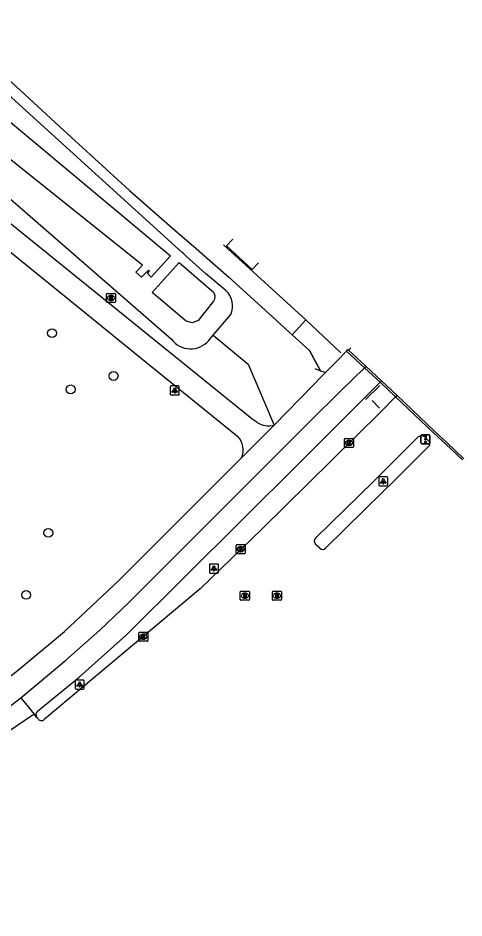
# Model space of a CAD drawing. Extents: x 163686 to 164493, y 382719 to 383870.
# Drawn here: x 164443.8 to 164493.1, y 383380.9 to 383480.6 of the extents above; entities that cross this region are included whole.
import ezdxf

# ---------------------------------------------------------------- set-up
doc = ezdxf.new("R2010")
doc.units = 0
for name, color, linetype in [('IMGEO_Boom', 7, 'Continuous'), ('IMGEO_Fietspad_open', 7, 'Continuous'), ('IMGEO_Geluidsscherm', 7, 'Continuous'), ('IMGEO_Groenvoorziening', 7, 'Continuous'), ('IMGEO_Hek', 7, 'Continuous'), ('IMGEO_Kolk', 7, 'Continuous'), ('IMGEO_Lichtpunt', 7, 'Continuous'), ('IMGEO_Overweg_gesloten', 7, 'Continuous'), ('IMGEO_Rijbaan_lokaal_gesloten', 7, 'Continuous'), ('IMGEO_Rijbaan_lokaal_open', 7, 'Continuous'), ('IMGEO_Rioolput', 7, 'Continuous'), ('IMGEO_Spoorbaan_gesloten', 7, 'Continuous'), ('IMGEO_Spoorbaan_halfverhard', 7, 'Continuous'), ('IMGEO_Stuw', 7, 'Continuous'), ('IMGEO_Verkeerseiland_open', 7, 'Continuous'), ('IMGEO_Verkeersregelinstallatiepaal', 7, 'Continuous'), ('IMGEO_Voetpad_halfverhard', 7, 'Continuous'), ('IMGEO_Voetpad_open', 7, 'Continuous'), ('IMGEO_Waterloop', 7, 'Continuous')]:
    doc.layers.add(name, color=color, linetype=linetype)

msp = doc.modelspace()

# ---------------------------------------------------------------- linework, layer by layer
at = {"layer": 'IMGEO_Boom'}
for centre in [(164447.574, 383445.659), (164454.378, 383440.919), (164449.633, 383439.434), (164447.163, 383423.553), (164444.711, 383416.686)]:
    msp.add_circle(centre, 0.489, dxfattribs=at)
at = {"layer": 'IMGEO_Fietspad_open'}
for points in [[(164482.277, 383441.995), (164482.121, 383441.84)], [(164444.135, 383405.29), (164449.108, 383409.47), (164452.841, 383412.763), (164456.036, 383415.815), (164476.092, 383435.898), (164479.526, 383439.272), (164482.121, 383441.84)], [(164482.121, 383441.84), (164483.857, 383440.226)], [(164445.954, 383403.817), (164450.588, 383407.59), (164455.791, 383412.263), (164475.015, 383431.368), (164483.857, 383440.226)], [(164484.013, 383440.382), (164483.857, 383440.226)]]:
    msp.add_lwpolyline(points, dxfattribs=at)
msp.add_arc((164446.333, 383403.434), 0.539, 134.73045, 216.1347, dxfattribs=at)
at = {"layer": 'IMGEO_Geluidsscherm'}
for points in [[(164367.36, 383537.326), (164378.879, 383528.037), (164386.727, 383521.613), (164394.653, 383515.085), (164402.916, 383508.185), (164409.806, 383502.404), (164421.118, 383492.747), (164422.142, 383491.864), (164426.349, 383488.235), (164433.595, 383481.914), (164441.126, 383475.237), (164448.399, 383468.548), (164456.133, 383461.445), (164461.431, 383456.791), (164463.23, 383455.289), (164467.115, 383451.86), (164471.94, 383447.467), (164473.818, 383445.765)], [(164473.818, 383445.765), (164474.145, 383445.468), (164476.034, 383443.747)]]:
    msp.add_lwpolyline(points, dxfattribs=at)
at = {"layer": 'IMGEO_Groenvoorziening'}
for points in [[(164466.795, 383450.4), (164464.547, 383452.249), (164464.538, 383452.256), (164462.44, 383454.164), (164462.252, 383454.349), (164462.117, 383454.465), (164461.981, 383454.581), (164461.59, 383454.936), (164443.09, 383471.755), (164426.275, 383486.52), (164424.229, 383488.184)], [(164442.886, 383460.56), (164460.783, 383444.989)], [(164465.384, 383445.426), (164467.338, 383447.722)], [(164464.904, 383444.862), (164465.384, 383445.426)], [(164465.384, 383445.426), (164469.271, 383442.241), (164472.153, 383435.479)]]:
    msp.add_lwpolyline(points, dxfattribs=at)
for centre, radius, start, end in [((164465.178, 383448.678), 2.362, 336.11862, 46.80555), ((164462.894, 383446.563), 2.633, 216.70649, 319.76317)]:
    msp.add_arc(centre, radius, start, end, dxfattribs=at)
at = {"layer": 'IMGEO_Hek'}
for points in [[(164479.53, 383443.474), (164475.643, 383447.12), (164466.551, 383455.422)], [(164474.145, 383445.468), (164475.643, 383447.12)], [(164477.238, 383441.563), (164476.034, 383443.747)], [(164476.639, 383441.732), (164477.271, 383441.502), (164477.754, 383441.327)], [(164482.251, 383438.312), (164483.813, 383439.849)], [(164483.782, 383437.345), (164482.975, 383438.209)]]:
    msp.add_lwpolyline(points, dxfattribs=at)
at = {"layer": 'IMGEO_Kolk'}
for p, q in [((164479.919, 383433.089), (164479.919, 383433.941)), ((164479.994, 383434.015), (164480.846, 383434.015)), ((164480.92, 383433.941), (164480.92, 383433.089)), ((164480.846, 383433.015), (164479.994, 383433.015)), ((164480.43, 383433.235), (164480.405, 383433.235)), ((164480.407, 383433.795), (164480.432, 383433.795)), ((164467.935, 383421.319), (164467.935, 383422.171)), ((164468.01, 383422.245), (164468.862, 383422.245)), ((164468.423, 383422.025), (164468.448, 383422.025)), ((164468.936, 383422.171), (164468.936, 383421.319)), ((164468.862, 383421.245), (164468.01, 383421.245)), ((164468.446, 383421.465), (164468.421, 383421.465)), ((164457.176, 383411.626), (164457.176, 383412.478)), ((164457.251, 383412.552), (164458.103, 383412.552)), ((164457.664, 383412.332), (164457.689, 383412.332)), ((164458.177, 383412.478), (164458.177, 383411.626)), ((164458.103, 383411.552), (164457.251, 383411.552)), ((164457.687, 383411.772), (164457.662, 383411.772))]:
    msp.add_line(p, q, dxfattribs=at)
for points in [[(164479.919, 383433.089), (164479.919, 383433.941)], [(164479.994, 383434.015), (164480.846, 383434.015)], [(164480.92, 383433.941), (164480.92, 383433.089)], [(164480.846, 383433.015), (164479.994, 383433.015)], [(164480.24, 383433.715), (164480.363, 383433.715), (164480.363, 383433.564), (164480.493, 383433.715), (164480.657, 383433.715), (164480.511, 383433.564), (164480.664, 383433.315), (164480.512, 383433.315), (164480.427, 383433.479), (164480.363, 383433.412), (164480.363, 383433.315), (164480.24, 383433.315), (164480.24, 383433.715)], [(164467.935, 383421.319), (164467.935, 383422.171)], [(164468.01, 383422.245), (164468.862, 383422.245)], [(164468.936, 383422.171), (164468.936, 383421.319)], [(164468.862, 383421.245), (164468.01, 383421.245)], [(164468.256, 383421.945), (164468.379, 383421.945), (164468.379, 383421.794), (164468.509, 383421.945), (164468.673, 383421.945), (164468.527, 383421.794), (164468.68, 383421.545), (164468.528, 383421.545), (164468.443, 383421.709), (164468.379, 383421.642), (164468.379, 383421.545), (164468.256, 383421.545), (164468.256, 383421.945)], [(164457.176, 383411.626), (164457.176, 383412.478)], [(164457.251, 383412.552), (164458.103, 383412.552)], [(164457.497, 383412.252), (164457.62, 383412.252), (164457.62, 383412.101), (164457.75, 383412.252), (164457.914, 383412.252), (164457.768, 383412.101), (164457.921, 383411.852), (164457.769, 383411.852), (164457.684, 383412.016), (164457.62, 383411.949), (164457.62, 383411.852), (164457.497, 383411.852), (164457.497, 383412.252)], [(164458.177, 383412.478), (164458.177, 383411.626)], [(164458.103, 383411.552), (164457.251, 383411.552)]]:
    msp.add_lwpolyline(points, dxfattribs=at)
for centre, start, end in [((164479.996, 383433.939), 91.55205, 178.44795), ((164479.996, 383433.939), 91.55205, 178.44795), ((164480.844, 383433.939), 1.55205, 88.44795), ((164480.844, 383433.939), 1.55205, 88.44795), ((164479.996, 383433.091), 181.55205, 268.44795), ((164479.996, 383433.091), 181.55205, 268.44795), ((164480.844, 383433.091), 271.55205, 358.44795), ((164480.844, 383433.091), 271.55205, 358.44795), ((164468.012, 383422.169), 91.55205, 178.44795), ((164468.012, 383422.169), 91.55205, 178.44795), ((164468.86, 383422.169), 1.55205, 88.44795), ((164468.86, 383422.169), 1.55205, 88.44795), ((164468.012, 383421.321), 181.55205, 268.44795), ((164468.012, 383421.321), 181.55205, 268.44795), ((164468.86, 383421.321), 271.55205, 358.44795), ((164468.86, 383421.321), 271.55205, 358.44795), ((164457.253, 383412.476), 91.55205, 178.44795), ((164457.253, 383412.476), 91.55205, 178.44795), ((164458.101, 383412.476), 1.55205, 88.44795), ((164458.101, 383412.476), 1.55205, 88.44795), ((164457.253, 383411.628), 181.55205, 268.44795), ((164457.253, 383411.628), 181.55205, 268.44795), ((164458.101, 383411.628), 271.55205, 358.44795), ((164458.101, 383411.628), 271.55205, 358.44795)]:
    msp.add_arc(centre, 0.0765, start, end, dxfattribs=at)
for centre, major_axis, ratio, start_param, end_param in [((164480.406, 383433.515), (-0.387, 0.002), 0.722429, 4.712389, 7.853982), ((164480.431, 383433.515), (-0.39, 0.002), 0.717154, 1.570796, 4.712389), ((164468.422, 383421.745), (-0.387, 0.002), 0.722429, 4.712389, 7.853982), ((164468.447, 383421.745), (-0.39, 0.002), 0.717154, 1.570796, 4.712389), ((164457.663, 383412.052), (-0.387, 0.002), 0.722429, 4.712389, 7.853982), ((164457.688, 383412.052), (-0.39, 0.002), 0.717154, 1.570796, 4.712389)]:
    msp.add_ellipse(centre, major_axis=major_axis, ratio=ratio, start_param=start_param, end_param=end_param, dxfattribs=at)
at = {"layer": 'IMGEO_Lichtpunt'}
for p, q in [((164460.652, 383439.717), (164460.652, 383438.91)), ((164460.652, 383439.717), (164460.652, 383438.91)), ((164461.554, 383439.812), (164460.746, 383439.812)), ((164461.554, 383439.812), (164460.746, 383439.812)), ((164461.648, 383438.91), (164461.648, 383439.717)), ((164461.648, 383438.91), (164461.648, 383439.717)), ((164460.746, 383438.816), (164461.554, 383438.816)), ((164460.746, 383438.816), (164461.554, 383438.816)), ((164483.711, 383429.661), (164483.711, 383428.854)), ((164483.711, 383429.661), (164483.711, 383428.854)), ((164484.613, 383429.756), (164483.805, 383429.756)), ((164484.613, 383429.756), (164483.805, 383429.756)), ((164484.707, 383428.854), (164484.707, 383429.661)), ((164484.707, 383428.854), (164484.707, 383429.661)), ((164483.805, 383428.76), (164484.613, 383428.76)), ((164483.805, 383428.76), (164484.613, 383428.76)), ((164464.98, 383420.007), (164464.98, 383419.2)), ((164464.98, 383420.007), (164464.98, 383419.2)), ((164465.882, 383420.102), (164465.074, 383420.102)), ((164465.882, 383420.102), (164465.074, 383420.102)), ((164465.976, 383419.2), (164465.976, 383420.007)), ((164465.976, 383419.2), (164465.976, 383420.007)), ((164465.074, 383419.106), (164465.882, 383419.106)), ((164465.074, 383419.106), (164465.882, 383419.106)), ((164450.128, 383407.164), (164450.128, 383406.357)), ((164450.128, 383407.164), (164450.128, 383406.357)), ((164451.03, 383407.259), (164450.222, 383407.259)), ((164451.03, 383407.259), (164450.222, 383407.259)), ((164451.124, 383406.357), (164451.124, 383407.164)), ((164451.124, 383406.357), (164451.124, 383407.164)), ((164450.222, 383406.263), (164451.03, 383406.263)), ((164450.222, 383406.263), (164451.03, 383406.263))]:
    msp.add_line(p, q, dxfattribs=at)
for points in [[(164461.026, 383439.381), (164461.065, 383439.353), (164460.877, 383439.091), (164460.839, 383439.118), (164461.026, 383439.381)], [(164461.128, 383439.333), (164461.175, 383439.333), (164461.175, 383439.011), (164461.128, 383439.011), (164461.128, 383439.333)], [(164461.238, 383439.353), (164461.276, 383439.38), (164461.463, 383439.118), (164461.424, 383439.09), (164461.238, 383439.353)], [(164484.085, 383429.325), (164484.124, 383429.297), (164483.936, 383429.035), (164483.898, 383429.062), (164484.085, 383429.325)], [(164484.187, 383429.277), (164484.234, 383429.277), (164484.234, 383428.955), (164484.187, 383428.955), (164484.187, 383429.277)], [(164484.297, 383429.297), (164484.335, 383429.324), (164484.522, 383429.062), (164484.483, 383429.034), (164484.297, 383429.297)], [(164465.354, 383419.671), (164465.393, 383419.643), (164465.205, 383419.381), (164465.167, 383419.408), (164465.354, 383419.671)], [(164465.456, 383419.623), (164465.503, 383419.623), (164465.503, 383419.301), (164465.456, 383419.301), (164465.456, 383419.623)], [(164465.566, 383419.643), (164465.604, 383419.67), (164465.791, 383419.408), (164465.752, 383419.38), (164465.566, 383419.643)], [(164450.502, 383406.828), (164450.541, 383406.8), (164450.353, 383406.538), (164450.315, 383406.565), (164450.502, 383406.828)], [(164450.604, 383406.78), (164450.651, 383406.78), (164450.651, 383406.458), (164450.604, 383406.458), (164450.604, 383406.78)], [(164450.714, 383406.8), (164450.752, 383406.827), (164450.939, 383406.565), (164450.9, 383406.537), (164450.714, 383406.8)]]:
    msp.add_lwpolyline(points, dxfattribs=at)
for centre in [(164461.151, 383439.515), (164484.21, 383429.459), (164465.479, 383419.805), (164450.627, 383406.962)]:
    msp.add_circle(centre, 0.0994, dxfattribs=at)
for centre, start, end in [((164460.746, 383439.717), 90, 180), ((164460.746, 383439.717), 90, 180), ((164461.554, 383439.717), 0, 90), ((164461.554, 383439.717), 0, 90), ((164460.746, 383438.91), 180, 270), ((164460.746, 383438.91), 180, 270), ((164461.554, 383438.91), 270, 0), ((164461.554, 383438.91), 270, 360), ((164483.805, 383429.661), 90, 180), ((164483.805, 383429.661), 90, 180), ((164484.613, 383429.661), 0, 90), ((164484.613, 383429.661), 0, 90), ((164483.805, 383428.854), 180, 270), ((164483.805, 383428.854), 180, 270), ((164484.613, 383428.854), 270, 0), ((164484.613, 383428.854), 270, 360), ((164465.074, 383420.007), 90, 180), ((164465.074, 383420.007), 90, 180), ((164465.882, 383420.007), 0, 90), ((164465.882, 383420.007), 0, 90), ((164465.074, 383419.2), 180, 270), ((164465.074, 383419.2), 180, 270), ((164465.882, 383419.2), 270, 0), ((164465.882, 383419.2), 270, 360), ((164450.222, 383407.164), 90, 180), ((164450.222, 383407.164), 90, 180), ((164451.03, 383407.164), 0, 90), ((164451.03, 383407.164), 0, 90), ((164450.222, 383406.357), 180, 270), ((164450.222, 383406.357), 180, 270), ((164451.03, 383406.357), 270, 0), ((164451.03, 383406.357), 270, 360)]:
    msp.add_arc(centre, 0.0946, start, end, dxfattribs=at)
at = {"layer": 'IMGEO_Overweg_gesloten'}
for points in [[(164480.361, 383443.777), (164480.617, 383444.05)], [(164480.361, 383443.777), (164482.277, 383441.995)], [(164482.277, 383441.995), (164484.013, 383440.382)], [(164484.013, 383440.382), (164485.729, 383438.785)], [(164485.729, 383438.785), (164489.922, 383434.782), (164491.292, 383433.524), (164493.14, 383431.758)]]:
    msp.add_lwpolyline(points, dxfattribs=at)
at = {"layer": 'IMGEO_Rijbaan_lokaal_gesloten'}
for points in [[(164485.574, 383438.628), (164483.928, 383436.957), (164478.525, 383431.587), (164470.77, 383423.968), (164463.966, 383417.361), (164446.711, 383402.888)], [(164485.574, 383438.628), (164489.772, 383434.621), (164491.141, 383433.364), (164492.967, 383431.62)], [(164476.7, 383422.981), (164483.182, 383429.269), (164484.092, 383430.202), (164488.088, 383434.181), (164488.208, 383434.269), (164488.359, 383434.32), (164488.524, 383434.32), (164488.676, 383434.268), (164488.795, 383434.18), (164489.19, 383433.783), (164489.278, 383433.663), (164489.329, 383433.511), (164489.329, 383433.347), (164489.277, 383433.195), (164489.189, 383433.076), (164485.193, 383429.097), (164484.224, 383428.183), (164477.829, 383421.848)], [(164477.182, 383421.841), (164476.732, 383422.276)], [(164395.821, 383380.912), (164399.696, 383381.926), (164403.827, 383383.244), (164407.356, 383384.396), (164411.142, 383385.758), (164415.779, 383387.642), (164420.573, 383389.855), (164424.335, 383391.718), (164429.544, 383394.736), (164434.61, 383398.019), (164444.135, 383405.29)], [(164444.135, 383405.29), (164445.611, 383403.47)], [(164445.611, 383403.47), (164432.053, 383394.306), (164422.356, 383388.746)], [(164445.898, 383403.116), (164445.611, 383403.47)], [(164446.061, 383402.935), (164445.898, 383403.116)]]:
    msp.add_lwpolyline(points, dxfattribs=at)
for centre, radius, start, end in [((164477.129, 383422.647), 0.544, 142.11665, 223.0811), ((164477.501, 383422.218), 0.495, 229.75964, 311.4801), ((164446.407, 383403.208), 0.441, 218.2256, 313.50294)]:
    msp.add_arc(centre, radius, start, end, dxfattribs=at)
at = {"layer": 'IMGEO_Rijbaan_lokaal_open'}
msp.add_lwpolyline([(164485.729, 383438.785), (164485.574, 383438.628)], dxfattribs=at)
at = {"layer": 'IMGEO_Rioolput'}
for p, q in [((164453.598, 383449.133), (164453.598, 383449.985)), ((164453.673, 383450.059), (164454.525, 383450.059)), ((164454.599, 383449.985), (164454.599, 383449.133)), ((164454.525, 383449.059), (164453.673, 383449.059)), ((164454.109, 383449.279), (164454.084, 383449.279)), ((164454.086, 383449.839), (164454.111, 383449.839)), ((164468.398, 383416.166), (164468.398, 383417.018)), ((164468.473, 383417.092), (164469.325, 383417.092)), ((164469.399, 383417.018), (164469.399, 383416.166)), ((164471.941, 383416.162), (164471.941, 383417.014)), ((164472.016, 383417.088), (164472.868, 383417.088)), ((164472.942, 383417.014), (164472.942, 383416.162)), ((164469.325, 383416.092), (164468.473, 383416.092)), ((164468.909, 383416.312), (164468.884, 383416.312)), ((164468.886, 383416.872), (164468.911, 383416.872)), ((164472.868, 383416.088), (164472.016, 383416.088)), ((164472.452, 383416.308), (164472.427, 383416.308)), ((164472.429, 383416.868), (164472.454, 383416.868))]:
    msp.add_line(p, q, dxfattribs=at)
for points in [[(164453.598, 383449.133), (164453.598, 383449.985)], [(164453.673, 383450.059), (164454.525, 383450.059)], [(164454.599, 383449.985), (164454.599, 383449.133)], [(164454.525, 383449.059), (164453.673, 383449.059)], [(164454.187, 383449.757), (164453.935, 383449.759), (164453.935, 383449.359)], [(164453.935, 383449.359), (164454.059, 383449.359), (164454.059, 383449.521), (164454.07, 383449.521)], [(164454.113, 383449.678), (164454.059, 383449.678), (164454.059, 383449.597)], [(164454.059, 383449.597), (164454.111, 383449.597)], [(164454.117, 383449.492), (164454.188, 383449.359), (164454.328, 383449.359), (164454.263, 383449.485)], [(164468.398, 383416.166), (164468.398, 383417.018)], [(164468.473, 383417.092), (164469.325, 383417.092)], [(164469.399, 383417.018), (164469.399, 383416.166)], [(164471.941, 383416.162), (164471.941, 383417.014)], [(164472.016, 383417.088), (164472.868, 383417.088)], [(164472.942, 383417.014), (164472.942, 383416.162)], [(164469.325, 383416.092), (164468.473, 383416.092)], [(164468.987, 383416.79), (164468.735, 383416.792), (164468.735, 383416.392)], [(164468.735, 383416.392), (164468.859, 383416.392), (164468.859, 383416.554), (164468.87, 383416.554)], [(164468.913, 383416.711), (164468.859, 383416.711), (164468.859, 383416.63)], [(164468.859, 383416.63), (164468.911, 383416.63)], [(164468.917, 383416.525), (164468.988, 383416.392), (164469.128, 383416.392), (164469.063, 383416.518)], [(164472.868, 383416.088), (164472.016, 383416.088)], [(164472.53, 383416.786), (164472.278, 383416.788), (164472.278, 383416.388)], [(164472.278, 383416.388), (164472.402, 383416.388), (164472.402, 383416.55), (164472.413, 383416.55)], [(164472.456, 383416.707), (164472.402, 383416.707), (164472.402, 383416.626)], [(164472.402, 383416.626), (164472.454, 383416.626)], [(164472.46, 383416.521), (164472.531, 383416.388), (164472.671, 383416.388), (164472.606, 383416.514)]]:
    msp.add_lwpolyline(points, dxfattribs=at)
for centre, radius, start, end in [((164453.675, 383449.983), 0.0765, 91.55205, 178.44795), ((164453.675, 383449.983), 0.0765, 91.55205, 178.44795), ((164454.523, 383449.983), 0.0765, 1.55205, 88.44795), ((164454.523, 383449.983), 0.0765, 1.55205, 88.44795), ((164453.675, 383449.135), 0.0765, 181.55205, 268.44795), ((164453.675, 383449.135), 0.0765, 181.55205, 268.44795), ((164454.069, 383449.468), 0.0533, 26.02933, 88.69889), ((164454.095, 383449.786), 0.19, 274.7715, 282.96867), ((164454.119, 383449.582), 0.0964, 77.00612, 93.18647), ((164454.133, 383449.639), 0.0378, 276.66336, 79.67722), ((164454.186, 383449.647), 0.109, 350.36119, 89.41601), ((164454.184, 383449.647), 0.112, 277.58423, 350.98172), ((164454.168, 383449.432), 0.108, 29.51342, 73.79051), ((164454.523, 383449.135), 0.0765, 271.55205, 358.44795), ((164454.523, 383449.135), 0.0765, 271.55205, 358.44795), ((164468.475, 383417.016), 0.0765, 91.55205, 178.44795), ((164468.475, 383417.016), 0.0765, 91.55205, 178.44795), ((164469.323, 383417.016), 0.0765, 1.55205, 88.44795), ((164469.323, 383417.016), 0.0765, 1.55205, 88.44795), ((164472.018, 383417.012), 0.0765, 91.55205, 178.44795), ((164472.018, 383417.012), 0.0765, 91.55205, 178.44795), ((164472.866, 383417.012), 0.0765, 1.55205, 88.44795), ((164472.866, 383417.012), 0.0765, 1.55205, 88.44795), ((164468.475, 383416.168), 0.0765, 181.55205, 268.44795), ((164468.475, 383416.168), 0.0765, 181.55205, 268.44795), ((164468.869, 383416.501), 0.0533, 26.02933, 88.69889), ((164468.895, 383416.819), 0.19, 274.7715, 282.96867), ((164468.919, 383416.615), 0.0964, 77.00612, 93.18647), ((164468.933, 383416.672), 0.0378, 276.66336, 79.67722), ((164468.986, 383416.68), 0.109, 350.36119, 89.41601), ((164468.984, 383416.68), 0.112, 277.58423, 350.98172), ((164468.968, 383416.465), 0.108, 29.51342, 73.79051), ((164469.323, 383416.168), 0.0765, 271.55205, 358.44795), ((164469.323, 383416.168), 0.0765, 271.55205, 358.44795), ((164472.018, 383416.164), 0.0765, 181.55205, 268.44795), ((164472.018, 383416.164), 0.0765, 181.55205, 268.44795), ((164472.412, 383416.497), 0.0533, 26.02933, 88.69889), ((164472.438, 383416.815), 0.19, 274.7715, 282.96867), ((164472.462, 383416.611), 0.0964, 77.00612, 93.18647), ((164472.476, 383416.668), 0.0378, 276.66336, 79.67722), ((164472.529, 383416.676), 0.109, 350.36119, 89.41601), ((164472.527, 383416.676), 0.112, 277.58423, 350.98172), ((164472.511, 383416.461), 0.108, 29.51342, 73.79051), ((164472.866, 383416.164), 0.0765, 271.55205, 358.44795), ((164472.866, 383416.164), 0.0765, 271.55205, 358.44795)]:
    msp.add_arc(centre, radius, start, end, dxfattribs=at)
for centre, major_axis, ratio, start_param, end_param in [((164454.085, 383449.559), (-0.387, 0.002), 0.722429, 4.712389, 7.853982), ((164454.11, 383449.559), (-0.39, 0.002), 0.717154, 1.570796, 4.712389), ((164468.885, 383416.592), (-0.387, 0.002), 0.722429, 4.712389, 7.853982), ((164468.91, 383416.592), (-0.39, 0.002), 0.717154, 1.570796, 4.712389), ((164472.428, 383416.588), (-0.387, 0.002), 0.722429, 4.712389, 7.853982), ((164472.453, 383416.588), (-0.39, 0.002), 0.717154, 1.570796, 4.712389)]:
    msp.add_ellipse(centre, major_axis=major_axis, ratio=ratio, start_param=start_param, end_param=end_param, dxfattribs=at)
at = {"layer": 'IMGEO_Spoorbaan_gesloten'}
msp.add_lwpolyline([(164470.405, 383453.462), (164469.706, 383452.706), (164466.869, 383455.321), (164467.568, 383456.077)], dxfattribs=at)
at = {"layer": 'IMGEO_Spoorbaan_halfverhard'}
for points in [[(164422.142, 383491.864), (164426.349, 383488.235), (164433.595, 383481.914), (164441.126, 383475.237), (164448.399, 383468.548), (164456.133, 383461.445), (164461.431, 383456.791), (164463.23, 383455.289), (164467.115, 383451.86), (164471.94, 383447.467), (164473.818, 383445.765), (164474.145, 383445.468), (164476.034, 383443.747), (164477.238, 383441.563), (164477.271, 383441.502), (164477.754, 383441.327), (164477.813, 383441.306)], [(164477.813, 383441.306), (164479.15, 383442.621), (164480.142, 383443.679)], [(164480.142, 383443.679), (164480.293, 383443.84), (164480.361, 383443.777)]]:
    msp.add_lwpolyline(points, dxfattribs=at)
at = {"layer": 'IMGEO_Stuw'}
msp.add_lwpolyline([(164458.635, 383450.147), (164461.622, 383453.491)], dxfattribs=at)
at = {"layer": 'IMGEO_Verkeerseiland_open'}
msp.add_lwpolyline([(164483.857, 383440.226), (164485.574, 383438.628)], dxfattribs=at)
at = {"layer": 'IMGEO_Verkeersregelinstallatiepaal'}
for p, q in [((164488.385, 383433.504), (164488.385, 383434.304)), ((164488.385, 383434.304), (164488.385, 383433.504)), ((164488.485, 383434.404), (164489.275, 383434.404)), ((164489.275, 383434.404), (164488.485, 383434.404)), ((164489.375, 383434.304), (164489.375, 383433.504)), ((164489.375, 383433.504), (164489.375, 383434.304)), ((164489.275, 383433.404), (164488.485, 383433.404)), ((164488.485, 383433.404), (164489.275, 383433.404))]:
    msp.add_line(p, q, dxfattribs=at)
for centre in [(164488.88, 383434.194), (164488.88, 383433.904), (164488.88, 383433.614)]:
    msp.add_circle(centre, 0.085, dxfattribs=at)
for centre, start, end in [((164488.485, 383434.304), 90, 180), ((164488.485, 383434.304), 90, 180), ((164489.275, 383434.304), 0, 90), ((164489.275, 383434.304), 360, 90), ((164488.485, 383433.504), 180, 270), ((164488.485, 383433.504), 180, 270), ((164489.275, 383433.504), 270, 0), ((164489.275, 383433.504), 270, 0)]:
    msp.add_arc(centre, 0.1, start, end, dxfattribs=at)
at = {"layer": 'IMGEO_Voetpad_halfverhard'}
for points in [[(164470.244, 383435.761), (164469.66, 383436.163), (164442.714, 383457.989), (164413.534, 383481.714)], [(164412.604, 383479.328), (164458.443, 383442.095), (164468.124, 383434.212)]]:
    msp.add_lwpolyline(points, dxfattribs=at)
for centre, radius, start, end in [((164471.545, 383437.965), 2.559, 239.45036, 283.74357), ((164466.594, 383432.728), 2.131, 336.13771, 44.11501)]:
    msp.add_arc(centre, radius, start, end, dxfattribs=at)
at = {"layer": 'IMGEO_Voetpad_open'}
for points in [[(164480.142, 383443.679), (164482.121, 383441.84)], [(164477.813, 383441.306), (164477.414, 383440.913), (164476.434, 383439.859), (164472.153, 383435.479)], [(164468.543, 383431.866), (164472.153, 383435.479)], [(164435.831, 383402.227), (164443.692, 383408.243), (164448.957, 383412.619), (164454.961, 383418.277), (164468.543, 383431.866)]]:
    msp.add_lwpolyline(points, dxfattribs=at)
at = {"layer": 'IMGEO_Waterloop'}
for points in [[(164460.684, 383454.227), (164458.535, 383451.858), (164458.129, 383452.261), (164458.36, 383452.521), (164458.225, 383452.65), (164457.454, 383451.856), (164456.825, 383452.431), (164457.587, 383453.196), (164420.53, 383482.851), (164420.41, 383483.041), (164420.306, 383483.42), (164420.289, 383483.816), (164420.461, 383484.333), (164421.529, 383485.728), (164421.805, 383485.901), (164422.287, 383486.004), (164422.752, 383485.918), (164460.684, 383454.227)], [(164461.622, 383453.491), (164465.439, 383450.216), (164465.568, 383449.837), (164465.534, 383449.424), (164465.439, 383449.217), (164463.717, 383447.081), (164463.096, 383446.805), (164462.407, 383446.978), (164458.635, 383450.147), (164461.622, 383453.491)]]:
    msp.add_lwpolyline(points, dxfattribs=at)

doc.saveas('drawing.dxf')
